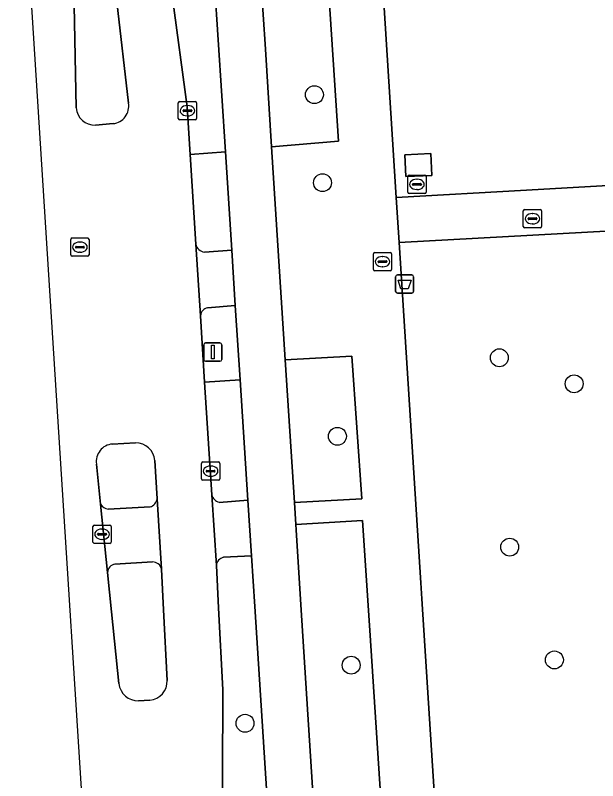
# Model space of a CAD drawing. Extents: x 160732 to 162107, y 387428 to 388479.
# Drawn here: x 160765.01 to 160796.86, y 387764.58 to 387806.41 of the extents above; entities that cross this region are included whole.
import ezdxf

# ---------------------------------------------------------------- set-up
doc = ezdxf.new("R2010")
doc.units = 0
for name, color, linetype in [('IMGEO_Afvalbak', 7, 'Continuous'), ('IMGEO_Boom', 7, 'Continuous'), ('IMGEO_Fietspad_gesloten', 7, 'Continuous'), ('IMGEO_Fietspad_open', 7, 'Continuous'), ('IMGEO_Groenvoorziening', 7, 'Continuous'), ('IMGEO_Kolk', 7, 'Continuous'), ('IMGEO_Lichtmast', 7, 'Continuous'), ('IMGEO_Rijbaan_lokaal_gesloten', 7, 'Continuous'), ('IMGEO_Rioolput', 7, 'Continuous'), ('IMGEO_Terreindeel_gesloten', 7, 'Continuous'), ('IMGEO_Verkeerseiland_gesloten', 7, 'Continuous'), ('IMGEO_Voetpad_gesloten', 7, 'Continuous'), ('IMGEO_Voetpad_open', 7, 'Continuous')]:
    doc.layers.add(name, color=color, linetype=linetype)

msp = doc.modelspace()

# ---------------------------------------------------------------- linework, layer by layer
at = {"layer": 'IMGEO_Afvalbak'}
for p, q in [((160785.805, 387791.32), (160785.805, 387792.12)), ((160785.805, 387792.12), (160785.805, 387791.32)), ((160785.905, 387792.22), (160786.695, 387792.22)), ((160786.695, 387792.22), (160785.905, 387792.22)), ((160786.795, 387792.12), (160786.795, 387791.32)), ((160786.795, 387791.32), (160786.795, 387792.12)), ((160786.695, 387791.22), (160785.905, 387791.22)), ((160785.905, 387791.22), (160786.695, 387791.22))]:
    msp.add_line(p, q, dxfattribs=at)
msp.add_lwpolyline([(160785.948, 387791.934), (160786.652, 387791.934), (160786.503, 387791.464), (160786.097, 387791.464), (160785.948, 387791.934)], dxfattribs=at)
for centre, start, end in [((160785.905, 387792.12), 90, 180), ((160785.905, 387792.12), 90, 180), ((160786.695, 387792.12), 0, 90), ((160786.695, 387792.12), 360, 90), ((160785.905, 387791.32), 180, 270), ((160785.905, 387791.32), 180, 270), ((160786.695, 387791.32), 270, 0), ((160786.695, 387791.32), 270, 0)]:
    msp.add_arc(centre, 0.1, start, end, dxfattribs=at)
at = {"layer": 'IMGEO_Boom'}
for centre in [(160781.369, 387802.068), (160781.81, 387797.257), (160791.482, 387787.69), (160795.572, 387786.267), (160782.627, 387783.397), (160792.048, 387777.342), (160794.493, 387771.177), (160783.38, 387770.888), (160777.574, 387767.714)]:
    msp.add_circle(centre, 0.489, dxfattribs=at)
at = {"layer": 'IMGEO_Fietspad_gesloten'}
for points in [[(160786.004, 387793.982), (160785.835, 387796.449), (160785.14, 387807.414), (160782.554, 387849.903), (160772.814, 388000), (160770.609, 388033.989), (160770.417, 388036.928), (160773.499, 388037.066), (160773.388, 388039.695), (160772.418, 388053.986)], [(160782.078, 387808.7), (160782.687, 387799.525), (160779.03, 387799.224), (160779.773, 387787.586), (160783.421, 387787.786), (160783.956, 387779.988), (160780.272, 387779.78), (160780.349, 387778.57), (160784.006, 387778.788), (160784.425, 387772.506), (160786.8, 387735.87), (160783.089, 387735.684), (160783.099, 387735.531), (160783.167, 387734.443), (160786.866, 387734.682), (160788.284, 387713.299)], [(160775.911, 387808.15), (160776.511, 387798.943), (160776.861, 387793.57), (160777.042, 387790.538), (160777.303, 387786.485), (160777.728, 387779.899), (160777.936, 387776.862), (160778.114, 387774.089), (160780.451, 387737.622), (160780.674, 387734.141), (160780.829, 387731.728), (160782.143, 387711.219), (160782.295, 387708.847), (160783.655, 387687.632), (160783.807, 387685.267), (160783.81, 387685.214), (160785.147, 387664.36), (160785.301, 387661.952), (160786.593, 387641.781), (160787.299, 387630.77)], [(160787.734, 387663.193), (160786.461, 387683.344), (160786.451, 387683.504), (160786.382, 387684.573), (160786.374, 387684.702), (160784.625, 387711.825), (160784.547, 387713.03), (160783.176, 387734.3), (160783.167, 387734.443), (160783.099, 387735.531), (160783.089, 387735.684), (160780.63, 387774.181), (160780.367, 387778.293), (160780.349, 387778.57), (160780.272, 387779.78), (160779.773, 387787.586), (160779.03, 387799.224), (160778.689, 387804.56), (160778.447, 387808.354)], [(160795.717, 387642.609), (160791.298, 387711.382), (160791.104, 387714.385), (160788.816, 387750), (160787.241, 387774.517), (160787.185, 387775.381), (160786.004, 387793.982)]]:
    msp.add_lwpolyline(points, dxfattribs=at)
at = {"layer": 'IMGEO_Fietspad_open'}
for points in [[(160774.885, 387793.896), (160775.135, 387789.987)], [(160775.53, 387790.423), (160777.042, 387790.538), (160776.861, 387793.57), (160775.359, 387793.467)]]:
    msp.add_lwpolyline(points, dxfattribs=at)
for centre, radius, start, end in [((160775.39, 387793.977), 0.511, 189.1586, 266.5472), ((160775.62, 387789.944), 0.487, 100.699, 174.9501)]:
    msp.add_arc(centre, radius, start, end, dxfattribs=at)
at = {"layer": 'IMGEO_Groenvoorziening'}
for points in [[(160792.906, 388044.151), (160773.388, 388039.695), (160773.499, 388037.066), (160770.417, 388036.928), (160770.609, 388033.989), (160772.814, 388000), (160782.554, 387849.903), (160785.14, 387807.414), (160785.835, 387796.449), (160792.972, 387796.854), (160820.028, 387798.4), (160842.863, 387799.764), (160854.715, 387800.466), (160860.437, 387800.637), (160860.183, 387802.298), (160861.348, 387803.724), (160862.871, 387803.535), (160867.876, 387805.321)], [(160773.592, 387807.502), (160774.407, 387801.396), (160774.573, 387798.797), (160776.511, 387798.943), (160775.911, 387808.15)], [(160809.285, 387663.427), (160805.546, 387675.076), (160805.094, 387677.162), (160801.627, 387731.791), (160801.191, 387738.66), (160800.471, 387750), (160797.662, 387794.233), (160797.637, 387794.63), (160786.004, 387793.982), (160787.185, 387775.381), (160787.241, 387774.517), (160788.816, 387750), (160791.104, 387714.385), (160791.298, 387711.382), (160795.717, 387642.609)], [(160777.303, 387786.485), (160775.365, 387786.357), (160775.754, 387780.206)], [(160776.16, 387779.789), (160777.728, 387779.899), (160777.303, 387786.485)], [(160778.114, 387774.089), (160777.936, 387776.862), (160776.402, 387776.785)], [(160776.005, 387776.342), (160776.126, 387774.017), (160776.36, 387769.542), (160776.244, 387740.768)], [(160778.416, 387737.795), (160778.436, 387737.479), (160780.451, 387737.622), (160778.114, 387774.089)]]:
    msp.add_lwpolyline(points, dxfattribs=at)
for points in [[(160778.447, 387808.354), (160778.689, 387804.56), (160779.03, 387799.224), (160782.687, 387799.525), (160782.078, 387808.7)], [(160786.321, 387798.788), (160787.737, 387798.855), (160787.793, 387797.659), (160786.377, 387797.592)], [(160779.773, 387787.586), (160780.272, 387779.78), (160783.956, 387779.988), (160783.421, 387787.786)], [(160780.349, 387778.57), (160780.367, 387778.293), (160780.63, 387774.181), (160783.089, 387735.684), (160786.8, 387735.87), (160784.425, 387772.506), (160784.006, 387778.788)]]:
    msp.add_lwpolyline(points, close=True, dxfattribs=at)
for centre, radius, start, end in [((160776.289, 387780.321), 0.547, 192.1048, 256.3637), ((160776.515, 387776.284), 0.514, 102.7487, 173.5203)]:
    msp.add_arc(centre, radius, start, end, dxfattribs=at)
at = {"layer": 'IMGEO_Kolk'}
for p, q in [((160773.923, 387800.765), (160773.923, 387801.617)), ((160773.998, 387801.691), (160774.85, 387801.691)), ((160774.411, 387801.471), (160774.436, 387801.471)), ((160774.924, 387801.617), (160774.924, 387800.765)), ((160774.182, 387801.185), (160774.182, 387801.197)), ((160774.62, 387801.148), (160774.222, 387801.148)), ((160774.225, 387801.234), (160774.623, 387801.234)), ((160774.434, 387800.911), (160774.409, 387800.911)), ((160774.666, 387801.197), (160774.666, 387801.185)), ((160774.85, 387800.691), (160773.998, 387800.691)), ((160775.191, 387781.068), (160775.191, 387781.92)), ((160775.266, 387781.994), (160776.118, 387781.994)), ((160775.679, 387781.774), (160775.704, 387781.774)), ((160776.192, 387781.92), (160776.192, 387781.068)), ((160775.45, 387781.488), (160775.45, 387781.5)), ((160775.888, 387781.451), (160775.49, 387781.451)), ((160775.493, 387781.537), (160775.891, 387781.537)), ((160775.934, 387781.5), (160775.934, 387781.488)), ((160776.118, 387780.994), (160775.266, 387780.994)), ((160775.702, 387781.214), (160775.677, 387781.214))]:
    msp.add_line(p, q, dxfattribs=at)
for points in [[(160773.923, 387800.765), (160773.923, 387801.617)], [(160773.998, 387801.691), (160774.85, 387801.691)], [(160774.924, 387801.617), (160774.924, 387800.765)], [(160774.85, 387800.691), (160773.998, 387800.691)], [(160775.191, 387781.068), (160775.191, 387781.92)], [(160775.266, 387781.994), (160776.118, 387781.994)], [(160776.192, 387781.92), (160776.192, 387781.068)], [(160776.118, 387780.994), (160775.266, 387780.994)]]:
    msp.add_lwpolyline(points, dxfattribs=at)
for centre, radius, start, end in [((160774, 387801.615), 0.0765, 91.552, 178.448), ((160774, 387801.615), 0.0765, 91.552, 178.448), ((160774.848, 387801.615), 0.0765, 1.552, 88.448), ((160774.848, 387801.615), 0.0765, 1.552, 88.448), ((160774.222, 387801.194), 0.0403, 85.8775, 175.7526), ((160774.219, 387801.184), 0.0366, 178.938, 274.7102), ((160774.623, 387801.191), 0.043, 264.8664, 352.4533), ((160774.627, 387801.196), 0.0386, 1.7309, 96.639), ((160774, 387800.767), 0.0765, 181.552, 268.448), ((160774, 387800.767), 0.0765, 181.552, 268.448), ((160774.848, 387800.767), 0.0765, 271.552, 358.448), ((160774.848, 387800.767), 0.0765, 271.552, 358.448), ((160775.268, 387781.918), 0.0765, 91.552, 178.448), ((160775.268, 387781.918), 0.0765, 91.552, 178.448), ((160776.116, 387781.918), 0.0765, 1.552, 88.448), ((160776.116, 387781.918), 0.0765, 1.552, 88.448), ((160775.49, 387781.497), 0.0403, 85.8775, 175.7526), ((160775.487, 387781.487), 0.0366, 178.938, 274.7102), ((160775.891, 387781.494), 0.043, 264.8664, 352.4533), ((160775.895, 387781.499), 0.0386, 1.7309, 96.639), ((160775.268, 387781.07), 0.0765, 181.552, 268.448), ((160775.268, 387781.07), 0.0765, 181.552, 268.448), ((160776.116, 387781.07), 0.0765, 271.552, 358.448), ((160776.116, 387781.07), 0.0765, 271.552, 358.448)]:
    msp.add_arc(centre, radius, start, end, dxfattribs=at)
for centre, major_axis, ratio, start_param, end_param in [((160774.41, 387801.191), (-0.387, 0.002), 0.722429, 4.712389, 7.853982), ((160774.435, 387801.191), (-0.39, 0.002), 0.717154, 1.570796, 4.712389), ((160775.678, 387781.494), (-0.387, 0.002), 0.722429, 4.712389, 7.853982), ((160775.703, 387781.494), (-0.39, 0.002), 0.717154, 1.570796, 4.712389)]:
    msp.add_ellipse(centre, major_axis=major_axis, ratio=ratio, start_param=start_param, end_param=end_param, dxfattribs=at)
at = {"layer": 'IMGEO_Lichtmast'}
for p, q in [((160775.313, 387787.602), (160775.313, 387788.402)), ((160775.313, 387788.402), (160775.313, 387787.602)), ((160775.413, 387788.502), (160776.203, 387788.502)), ((160776.203, 387788.502), (160775.413, 387788.502)), ((160776.303, 387788.402), (160776.303, 387787.602)), ((160776.303, 387787.602), (160776.303, 387788.402)), ((160776.203, 387787.502), (160775.413, 387787.502)), ((160775.413, 387787.502), (160776.203, 387787.502))]:
    msp.add_line(p, q, dxfattribs=at)
msp.add_lwpolyline([(160775.733, 387788.377), (160775.883, 387788.377), (160775.883, 387787.627), (160775.733, 387787.627), (160775.733, 387788.377)], dxfattribs=at)
for centre, start, end in [((160775.413, 387788.402), 90, 180), ((160775.413, 387788.402), 90, 180), ((160776.203, 387788.402), 0, 90), ((160776.203, 387788.402), 360, 90), ((160775.413, 387787.602), 180, 270), ((160775.413, 387787.602), 180, 270), ((160776.203, 387787.602), 270, 0), ((160776.203, 387787.602), 270, 0)]:
    msp.add_arc(centre, 0.1, start, end, dxfattribs=at)
at = {"layer": 'IMGEO_Rijbaan_lokaal_gesloten'}
for points in [[(160765.01, 387820.944), (160766.964, 387789.936), (160769.134, 387755.833), (160769.135, 387755.821), (160769.562, 387751.755), (160770.075, 387746.649), (160770.71, 387740.415), (160773.184, 387698.913), (160774.376, 387681.916), (160774.48, 387680.079), (160775.532, 387663.565)], [(160768.342, 387801.349), (160768.225, 387806.942), (160768.199, 387809.629), (160768.173, 387812.2)], [(160769.945, 387812.285), (160770.233, 387809.794), (160770.554, 387807.148), (160771.205, 387801.603)], [(160782.829, 387638.652), (160776.244, 387740.768), (160776.36, 387769.542), (160776.126, 387774.017), (160776.005, 387776.342), (160775.754, 387780.206), (160775.365, 387786.357), (160775.135, 387789.987), (160774.885, 387793.896), (160774.573, 387798.797), (160774.407, 387801.396), (160773.592, 387807.502)], [(160770.363, 387800.485), (160769.394, 387800.408)], [(160770.313, 387782.977), (160771.59, 387783.037)], [(160772.643, 387782.082), (160772.764, 387779.98), (160773.005, 387776.139), (160773.119, 387773.908), (160773.315, 387770.053)], [(160770.673, 387769.879), (160770.276, 387773.804), (160770.059, 387775.96), (160769.673, 387779.68), (160769.445, 387781.881)], [(160772.37, 387768.984), (160771.755, 387768.948)]]:
    msp.add_lwpolyline(points, dxfattribs=at)
for centre, radius, start, end in [((160769.355, 387801.423), 1.016, 184.1984, 272.1772), ((160770.25, 387801.446), 0.968, 276.7171, 9.3138), ((160770.403, 387782.014), 0.967, 95.3177, 187.9259), ((160771.598, 387781.988), 1.049, 5.1396, 90.4486), ((160772.293, 387770.004), 1.023, 274.3205, 2.7259), ((160771.718, 387770), 1.052, 186.5831, 271.9966)]:
    msp.add_arc(centre, radius, start, end, dxfattribs=at)
at = {"layer": 'IMGEO_Rioolput'}
for p, q in [((160786.474, 387796.739), (160786.474, 387797.591)), ((160786.549, 387797.665), (160787.401, 387797.665)), ((160787.475, 387797.591), (160787.475, 387796.739)), ((160786.733, 387797.159), (160786.733, 387797.171)), ((160786.776, 387797.208), (160787.174, 387797.208)), ((160786.962, 387797.445), (160786.987, 387797.445)), ((160787.217, 387797.171), (160787.217, 387797.159)), ((160787.171, 387797.122), (160786.773, 387797.122)), ((160786.985, 387796.885), (160786.96, 387796.885)), ((160787.401, 387796.665), (160786.549, 387796.665)), ((160792.792, 387794.863), (160792.792, 387795.715)), ((160792.867, 387795.789), (160793.719, 387795.789)), ((160793.28, 387795.569), (160793.305, 387795.569)), ((160793.793, 387795.715), (160793.793, 387794.863)), ((160793.051, 387795.283), (160793.051, 387795.295)), ((160793.489, 387795.246), (160793.091, 387795.246)), ((160793.094, 387795.332), (160793.492, 387795.332)), ((160793.535, 387795.295), (160793.535, 387795.283)), ((160793.719, 387794.789), (160792.867, 387794.789)), ((160793.303, 387795.009), (160793.278, 387795.009)), ((160768.118, 387794.236), (160768.97, 387794.236)), ((160768.043, 387793.31), (160768.043, 387794.162)), ((160768.531, 387794.016), (160768.556, 387794.016)), ((160769.044, 387794.162), (160769.044, 387793.31)), ((160768.302, 387793.73), (160768.302, 387793.742)), ((160768.74, 387793.693), (160768.342, 387793.693)), ((160768.345, 387793.779), (160768.743, 387793.779)), ((160768.554, 387793.456), (160768.529, 387793.456)), ((160768.786, 387793.742), (160768.786, 387793.73)), ((160784.667, 387793.441), (160785.519, 387793.441)), ((160768.97, 387793.236), (160768.118, 387793.236)), ((160784.592, 387792.515), (160784.592, 387793.367)), ((160784.894, 387792.984), (160785.292, 387792.984)), ((160785.08, 387793.221), (160785.105, 387793.221)), ((160785.593, 387793.367), (160785.593, 387792.515)), ((160784.851, 387792.935), (160784.851, 387792.947)), ((160785.289, 387792.898), (160784.891, 387792.898)), ((160785.103, 387792.661), (160785.078, 387792.661)), ((160785.335, 387792.947), (160785.335, 387792.935)), ((160785.519, 387792.441), (160784.667, 387792.441)), ((160769.255, 387777.619), (160769.255, 387778.471)), ((160769.33, 387778.545), (160770.182, 387778.545)), ((160769.743, 387778.325), (160769.768, 387778.325)), ((160770.256, 387778.471), (160770.256, 387777.619)), ((160769.514, 387778.039), (160769.514, 387778.051)), ((160769.952, 387778.002), (160769.554, 387778.002)), ((160769.557, 387778.088), (160769.955, 387778.088)), ((160769.998, 387778.051), (160769.998, 387778.039)), ((160770.182, 387777.545), (160769.33, 387777.545)), ((160769.766, 387777.765), (160769.741, 387777.765))]:
    msp.add_line(p, q, dxfattribs=at)
for points in [[(160786.474, 387796.739), (160786.474, 387797.591)], [(160786.549, 387797.665), (160787.401, 387797.665)], [(160787.475, 387797.591), (160787.475, 387796.739)], [(160787.401, 387796.665), (160786.549, 387796.665)], [(160792.792, 387794.863), (160792.792, 387795.715)], [(160792.867, 387795.789), (160793.719, 387795.789)], [(160793.793, 387795.715), (160793.793, 387794.863)], [(160793.719, 387794.789), (160792.867, 387794.789)], [(160768.118, 387794.236), (160768.97, 387794.236)], [(160768.043, 387793.31), (160768.043, 387794.162)], [(160769.044, 387794.162), (160769.044, 387793.31)], [(160784.667, 387793.441), (160785.519, 387793.441)], [(160768.97, 387793.236), (160768.118, 387793.236)], [(160784.592, 387792.515), (160784.592, 387793.367)], [(160785.593, 387793.367), (160785.593, 387792.515)], [(160785.519, 387792.441), (160784.667, 387792.441)], [(160769.255, 387777.619), (160769.255, 387778.471)], [(160769.33, 387778.545), (160770.182, 387778.545)], [(160770.256, 387778.471), (160770.256, 387777.619)], [(160770.182, 387777.545), (160769.33, 387777.545)]]:
    msp.add_lwpolyline(points, dxfattribs=at)
for centre, radius, start, end in [((160786.551, 387797.589), 0.0765, 91.552, 178.448), ((160786.551, 387797.589), 0.0765, 91.552, 178.448), ((160787.399, 387797.589), 0.0765, 1.552, 88.448), ((160787.399, 387797.589), 0.0765, 1.552, 88.448), ((160786.773, 387797.168), 0.0403, 85.8775, 175.7526), ((160786.77, 387797.158), 0.0366, 178.938, 274.7102), ((160787.174, 387797.165), 0.043, 264.8664, 352.4533), ((160787.178, 387797.17), 0.0386, 1.7309, 96.639), ((160786.551, 387796.741), 0.0765, 181.552, 268.448), ((160786.551, 387796.741), 0.0765, 181.552, 268.448), ((160787.399, 387796.741), 0.0765, 271.552, 358.448), ((160787.399, 387796.741), 0.0765, 271.552, 358.448), ((160792.869, 387795.713), 0.0765, 91.552, 178.448), ((160792.869, 387795.713), 0.0765, 91.552, 178.448), ((160793.717, 387795.713), 0.0765, 1.552, 88.448), ((160793.717, 387795.713), 0.0765, 1.552, 88.448), ((160793.091, 387795.292), 0.0403, 85.8775, 175.7526), ((160793.088, 387795.282), 0.0366, 178.938, 274.7102), ((160793.492, 387795.289), 0.043, 264.8664, 352.4533), ((160793.496, 387795.294), 0.0386, 1.7309, 96.639), ((160792.869, 387794.865), 0.0765, 181.552, 268.448), ((160792.869, 387794.865), 0.0765, 181.552, 268.448), ((160793.717, 387794.865), 0.0765, 271.552, 358.448), ((160793.717, 387794.865), 0.0765, 271.552, 358.448), ((160768.12, 387794.16), 0.0765, 91.552, 178.448), ((160768.12, 387794.16), 0.0765, 91.552, 178.448), ((160768.968, 387794.16), 0.0765, 1.552, 88.448), ((160768.968, 387794.16), 0.0765, 1.552, 88.448), ((160768.342, 387793.739), 0.0403, 85.8775, 175.7526), ((160768.339, 387793.729), 0.0366, 178.938, 274.7102), ((160768.743, 387793.736), 0.043, 264.8664, 352.4533), ((160768.747, 387793.741), 0.0386, 1.7309, 96.639), ((160784.669, 387793.365), 0.0765, 91.552, 178.448), ((160784.669, 387793.365), 0.0765, 91.552, 178.448), ((160785.517, 387793.365), 0.0765, 1.552, 88.448), ((160785.517, 387793.365), 0.0765, 1.552, 88.448), ((160768.12, 387793.312), 0.0765, 181.552, 268.448), ((160768.12, 387793.312), 0.0765, 181.552, 268.448), ((160768.968, 387793.312), 0.0765, 271.552, 358.448), ((160768.968, 387793.312), 0.0765, 271.552, 358.448), ((160784.891, 387792.944), 0.0403, 85.8775, 175.7526), ((160785.296, 387792.946), 0.0386, 1.7309, 96.639), ((160784.888, 387792.934), 0.0366, 178.938, 274.7102), ((160785.292, 387792.941), 0.043, 264.8664, 352.4533), ((160784.669, 387792.517), 0.0765, 181.552, 268.448), ((160784.669, 387792.517), 0.0765, 181.552, 268.448), ((160785.517, 387792.517), 0.0765, 271.552, 358.448), ((160785.517, 387792.517), 0.0765, 271.552, 358.448), ((160769.332, 387778.469), 0.0765, 91.552, 178.448), ((160769.332, 387778.469), 0.0765, 91.552, 178.448), ((160770.18, 387778.469), 0.0765, 1.552, 88.448), ((160770.18, 387778.469), 0.0765, 1.552, 88.448), ((160769.554, 387778.048), 0.0403, 85.8775, 175.7526), ((160769.551, 387778.038), 0.0366, 178.938, 274.7102), ((160769.955, 387778.045), 0.043, 264.8664, 352.4533), ((160769.959, 387778.05), 0.0386, 1.7309, 96.639), ((160769.332, 387777.621), 0.0765, 181.552, 268.448), ((160769.332, 387777.621), 0.0765, 181.552, 268.448), ((160770.18, 387777.621), 0.0765, 271.552, 358.448), ((160770.18, 387777.621), 0.0765, 271.552, 358.448)]:
    msp.add_arc(centre, radius, start, end, dxfattribs=at)
for centre, major_axis, ratio, start_param, end_param in [((160786.961, 387797.165), (-0.387, 0.002), 0.722429, 4.712389, 7.853982), ((160786.986, 387797.165), (-0.39, 0.002), 0.717154, 1.570796, 4.712389), ((160793.279, 387795.289), (-0.387, 0.002), 0.722429, 4.712389, 7.853982), ((160793.304, 387795.289), (-0.39, 0.002), 0.717154, 1.570796, 4.712389), ((160768.53, 387793.736), (-0.387, 0.002), 0.722429, 4.712389, 7.853982), ((160768.555, 387793.736), (-0.39, 0.002), 0.717154, 1.570796, 4.712389), ((160785.079, 387792.941), (-0.387, 0.002), 0.722429, 4.712389, 7.853982), ((160785.104, 387792.941), (-0.39, 0.002), 0.717154, 1.570796, 4.712389), ((160769.742, 387778.045), (-0.387, 0.002), 0.722429, 4.712389, 7.853982), ((160769.767, 387778.045), (-0.39, 0.002), 0.717154, 1.570796, 4.712389)]:
    msp.add_ellipse(centre, major_axis=major_axis, ratio=ratio, start_param=start_param, end_param=end_param, dxfattribs=at)
at = {"layer": 'IMGEO_Terreindeel_gesloten'}
msp.add_lwpolyline([(160786.321, 387798.788), (160786.377, 387797.592), (160787.793, 387797.659), (160787.737, 387798.855)], close=True, dxfattribs=at)
at = {"layer": 'IMGEO_Verkeerseiland_gesloten'}
for points in [[(160768.225, 387806.942), (160768.342, 387801.349)], [(160771.205, 387801.603), (160770.554, 387807.148)], [(160769.394, 387800.408), (160770.363, 387800.485)], [(160771.59, 387783.037), (160770.313, 387782.977)], [(160772.764, 387779.98), (160772.643, 387782.082)], [(160769.445, 387781.881), (160769.673, 387779.68)], [(160770.089, 387779.42), (160772.378, 387779.54)], [(160772.513, 387776.534), (160770.459, 387776.415)], [(160770.059, 387775.96), (160770.276, 387773.804), (160770.673, 387769.879)], [(160773.119, 387773.908), (160773.005, 387776.139)], [(160773.315, 387770.053), (160773.119, 387773.908)], [(160771.755, 387768.948), (160772.37, 387768.984)]]:
    msp.add_lwpolyline(points, dxfattribs=at)
for centre, radius, start, end in [((160769.355, 387801.423), 1.016, 184.1984, 272.1772), ((160770.25, 387801.446), 0.968, 276.7171, 9.3138), ((160770.403, 387782.014), 0.967, 95.3177, 187.9259), ((160771.598, 387781.988), 1.049, 5.1396, 90.4486), ((160770.148, 387779.977), 0.56, 212.0054, 263.9839), ((160772.244, 387780.047), 0.524, 284.812, 352.6688), ((160770.544, 387775.937), 0.486, 100.1167, 177.2445), ((160772.51, 387776.026), 0.508, 12.8376, 89.6442), ((160772.293, 387770.004), 1.023, 274.3205, 2.7259), ((160771.718, 387770), 1.052, 186.5831, 271.9966)]:
    msp.add_arc(centre, radius, start, end, dxfattribs=at)
at = {"layer": 'IMGEO_Voetpad_gesloten'}
msp.add_lwpolyline([(160846.333, 387797.431), (160860.135, 387798.216), (160865.72, 387798.437), (160865.75, 387800.796), (160860.437, 387800.637), (160854.715, 387800.466), (160842.863, 387799.764), (160820.028, 387798.4), (160792.972, 387796.854), (160785.835, 387796.449), (160786.004, 387793.982), (160797.637, 387794.63), (160798.236, 387794.663), (160798.464, 387794.676), (160798.563, 387794.681), (160798.693, 387794.689), (160800.847, 387794.807), (160804.881, 387795.031), (160809.508, 387795.287), (160809.954, 387795.312), (160821.929, 387795.973), (160835.368, 387796.801)], close=True, dxfattribs=at)
at = {"layer": 'IMGEO_Voetpad_open'}
for points in [[(160776.511, 387798.943), (160774.573, 387798.797), (160774.885, 387793.896)], [(160775.359, 387793.467), (160776.861, 387793.57), (160776.511, 387798.943)], [(160775.135, 387789.987), (160775.365, 387786.357), (160777.303, 387786.485), (160777.042, 387790.538)], [(160777.042, 387790.538), (160775.53, 387790.423)], [(160775.754, 387780.206), (160776.005, 387776.342)], [(160769.673, 387779.68), (160770.059, 387775.96)], [(160773.005, 387776.139), (160772.764, 387779.98)], [(160776.402, 387776.785), (160777.936, 387776.862), (160777.728, 387779.899), (160776.16, 387779.789)], [(160772.378, 387779.54), (160770.089, 387779.42)], [(160770.459, 387776.415), (160772.513, 387776.534)]]:
    msp.add_lwpolyline(points, dxfattribs=at)
for centre, radius, start, end in [((160775.39, 387793.977), 0.511, 189.1586, 266.5472), ((160775.62, 387789.944), 0.487, 100.699, 174.9501), ((160776.289, 387780.321), 0.547, 192.1048, 256.3637), ((160770.148, 387779.977), 0.56, 212.0054, 263.9839), ((160772.244, 387780.047), 0.524, 284.812, 352.6688), ((160776.515, 387776.284), 0.514, 102.7487, 173.5203), ((160770.544, 387775.937), 0.486, 100.1167, 177.2445), ((160772.51, 387776.026), 0.508, 12.8376, 89.6442)]:
    msp.add_arc(centre, radius, start, end, dxfattribs=at)

doc.saveas('drawing.dxf')
